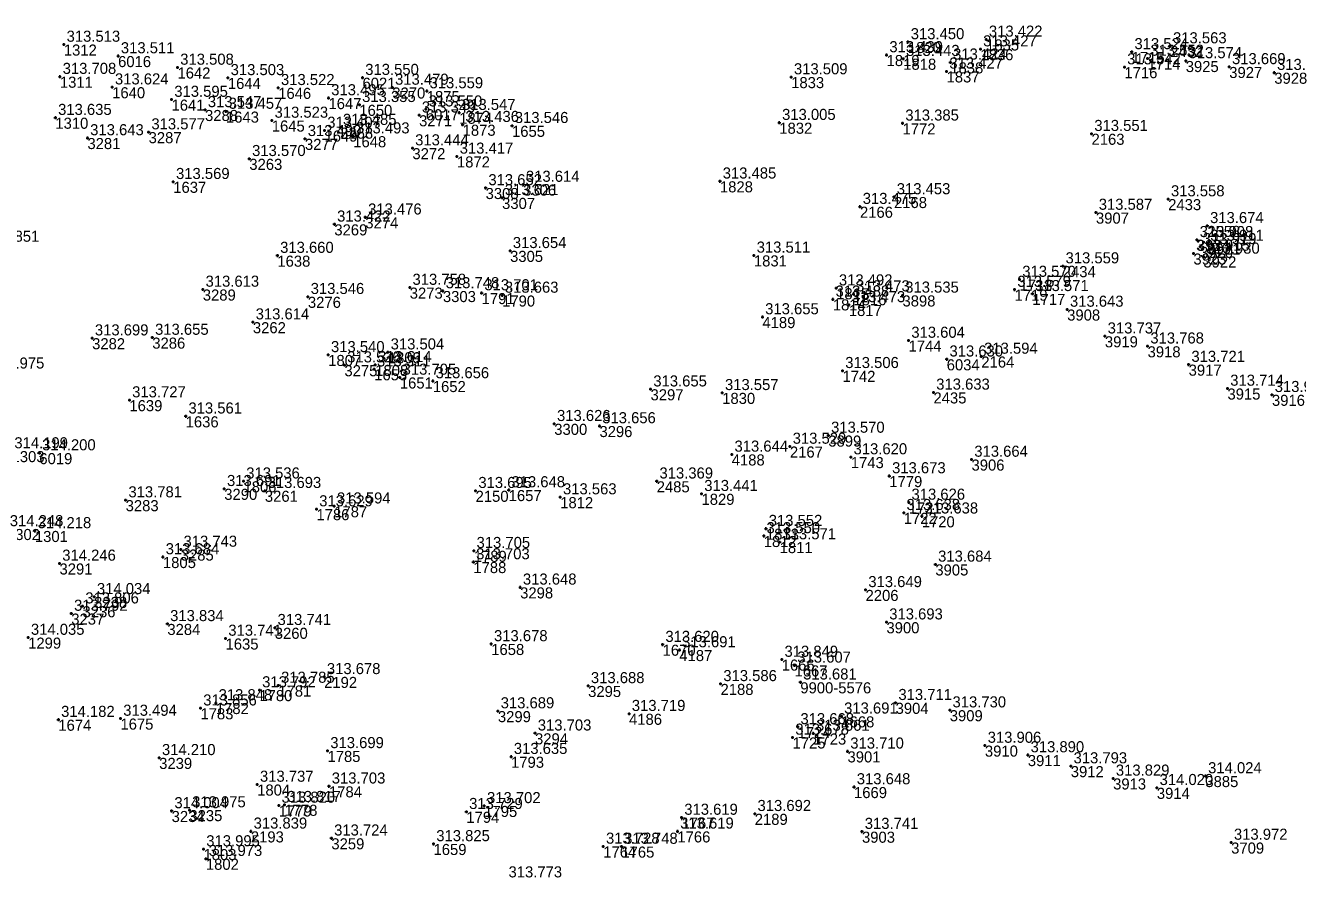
# Model space of a CAD drawing. Extents: x -829398 to -819400, y -1074439 to -1067977.
# Drawn here: x -820631.3 to -820493.6, y -1068860.6 to -1068768.2 of the extents above; entities that cross this region are included whole.
import ezdxf

# ---------------------------------------------------------------- set-up
doc = ezdxf.new("R2010")
doc.units = 0
for name, color, linetype in [('Vrstva 60', 7, 'Continuous'), ('Vrstva 61', 7, 'Continuous'), ('Čísla bodů_doměření_2012', 7, 'Continuous')]:
    doc.layers.add(name, color=color, linetype=linetype)

# ---------------------------------------------------------------- blocks, each defined once
blk = doc.blocks.new('BOD')
at = {"layer": 'Čísla bodů_doměření_2012'}
for p, q in [((-0.15, 0), (0.15, 0)), ((0, -0.15), (0, 0.15))]:
    blk.add_line(p, q, dxfattribs=at)

msp = doc.modelspace()

# ---------------------------------------------------------------- block references
at = {"layer": 'Vrstva 60'}
for p in [(-820627.19, -1068770.309), (-820535.776, -1068770.036), (-820527.313, -1068769.759), (-820507.373, -1068770.48), (-820621.312, -1068771.558), (-820538.09, -1068771.446), (-820536.288, -1068771.849), (-820527.934, -1068770.812), (-820511.55, -1068771.115), (-820509.832, -1068771.823), (-820614.884, -1068772.798), (-820531.598, -1068773.221), (-820531.189, -1068772.24), (-820512.335, -1068772.759), (-820505.697, -1068772.093), (-820500.985, -1068772.739), (-820627.615, -1068773.793), (-820609.426, -1068773.929), (-820594.848, -1068773.904), (-820548.423, -1068773.838), (-820496.108, -1068773.364), (-820621.955, -1068774.935), (-820603.975, -1068775.002), (-820591.62, -1068774.965), (-820587.889, -1068775.348), (-820615.528, -1068776.278), (-820611.898, -1068777.399), (-820598.532, -1068776.109), (-820595.188, -1068776.84), (-820587.982, -1068777.321), (-820628.11, -1068778.238), (-820609.634, -1068777.574), (-820604.67, -1068778.543), (-820588.719, -1068777.976), (-820584.373, -1068777.699), (-820618.008, -1068779.803), (-820598.962, -1068779.633), (-820597.267, -1068779.316), (-820584.004, -1068778.999), (-820578.652, -1068779.115), (-820549.71, -1068778.781), (-820536.364, -1068778.849), (-820515.898, -1068779.978), (-820624.636, -1068780.44), (-820601.077, -1068780.527), (-820595.85, -1068780.243), (-820607.104, -1068782.693), (-820589.443, -1068781.537), (-820584.619, -1068782.432), (-820615.339, -1068785.182), (-820577.448, -1068785.486), (-820556.137, -1068785.13), (-820581.513, -1068785.855), (-820579.729, -1068786.926), (-820537.287, -1068786.831), (-820540.975, -1068787.881), (-820507.595, -1068787.058), (-820597.897, -1068789.792), (-820594.541, -1068789.031), (-820515.419, -1068788.519), (-820503.362, -1068789.96), (-820504.486, -1068791.477), (-820504.141, -1068792.231), (-820503.345, -1068791.879), (-820604.065, -1068793.184), (-820578.865, -1068792.664), (-820552.46, -1068793.158), (-820504.867, -1068792.95), (-820503.784, -1068793.271), (-820519.011, -1068794.321), (-820589.732, -1068796.648), (-820523.698, -1068795.78), (-820612.141, -1068796.852), (-820600.757, -1068797.642), (-820586.137, -1068797.017), (-820581.947, -1068797.236), (-820579.726, -1068797.502), (-820543.916, -1068797.922), (-820543.556, -1068796.711), (-820541.686, -1068797.357), (-820536.371, -1068797.494), (-820524.231, -1068796.868), (-820522.305, -1068797.325), (-820542.181, -1068798.529), (-820518.534, -1068799.021), (-820606.715, -1068800.393), (-820551.538, -1068799.837), (-820624.126, -1068802.129), (-820617.61, -1068802.063), (-820514.45, -1068801.921), (-820535.712, -1068802.383), (-820509.828, -1068803.006), (-820598.558, -1068803.943), (-820592.099, -1068803.648), (-820531.582, -1068804.415), (-820527.832, -1068804.113), (-820596.803, -1068805.052), (-820593.579, -1068805.492), (-820593.464, -1068805.021), (-820542.869, -1068805.664), (-820505.381, -1068804.994), (-820590.803, -1068806.386), (-820587.233, -1068806.768), (-820563.653, -1068807.662), (-820501.177, -1068807.579), (-820620.09, -1068808.841), (-820555.895, -1068808.052), (-820533.016, -1068808.002), (-820496.359, -1068808.263), (-820613.995, -1068810.592), (-820574.08, -1068811.405), (-820569.185, -1068811.645), (-820544.404, -1068812.674), (-820629.843, -1068814.581), (-820548.561, -1068813.866), (-820554.862, -1068814.723), (-820541.968, -1068815.012), (-820528.894, -1068815.276), (-820537.797, -1068817.065), (-820609.817, -1068818.448), (-820607.735, -1068817.633), (-820605.419, -1068818.659), (-820582.6, -1068818.662), (-820579.015, -1068818.582), (-820562.987, -1068817.634), (-820620.495, -1068819.676), (-820573.434, -1068819.349), (-820558.135, -1068818.988), (-820535.694, -1068819.93), (-820599.833, -1068820.648), (-820597.909, -1068820.337), (-820536.233, -1068821.049), (-820534.281, -1068821.426), (-820551.156, -1068822.771), (-820630.323, -1068823.016), (-820551.396, -1068823.559), (-820549.672, -1068824.218), (-820614.528, -1068825.026), (-820582.795, -1068825.163), (-820627.659, -1068826.537), (-820616.458, -1068825.838), (-820582.841, -1068826.383), (-820532.811, -1068826.642), (-820577.773, -1068829.126), (-820540.369, -1068829.403), (-820623.906, -1068830.158), (-820626.382, -1068831.964), (-820625.165, -1068831.168), (-820615.979, -1068833.087), (-820604.343, -1068833.506), (-820538.105, -1068832.904), (-820631.054, -1068834.57), (-820609.678, -1068834.669), (-820580.905, -1068835.26), (-820562.345, -1068835.336), (-820560.535, -1068835.918), (-820549.448, -1068836.952), (-820548.061, -1068837.58), (-820599.003, -1068838.828), (-820606.013, -1068840.258), (-820603.964, -1068839.766), (-820570.411, -1068839.808), (-820556.074, -1068839.586), (-820547.432, -1068839.413), (-820610.727, -1068841.659), (-820537.113, -1068841.634), (-820627.784, -1068843.465), (-820621.058, -1068843.341), (-820612.393, -1068842.226), (-820580.181, -1068842.534), (-820565.981, -1068842.821), (-820542.991, -1068843.1), (-820531.252, -1068842.434), (-820547.721, -1068844.254), (-820576.164, -1068844.938), (-820548.275, -1068845.389), (-820546.032, -1068844.964), (-820527.443, -1068846.269), (-820616.864, -1068847.601), (-820598.637, -1068846.848), (-820578.758, -1068847.477), (-820542.323, -1068846.895), (-820522.798, -1068847.296), (-820518.144, -1068848.494), (-820513.562, -1068849.828), (-820503.573, -1068849.57), (-820606.252, -1068850.489), (-820598.476, -1068850.683), (-820541.618, -1068850.761), (-820508.826, -1068850.846), (-820603.916, -1068852.76), (-820603.296, -1068852.682), (-820581.661, -1068852.807), (-820615.517, -1068853.356), (-820613.593, -1068853.262), (-820583.6, -1068853.443), (-820560.302, -1068854.07), (-820552.369, -1068853.661), (-820606.937, -1068855.566), (-820560.746, -1068855.565), (-820540.755, -1068855.598), (-820598.219, -1068856.316), (-820587.156, -1068856.929), (-820568.776, -1068857.201), (-820566.813, -1068857.214), (-820500.778, -1068856.774), (-820612.064, -1068857.484), (-820611.804, -1068858.531)]:
    msp.add_blockref('BOD', p, dxfattribs=at)

# ---------------------------------------------------------------- texts
for s, p in [('1312', (-820627.19, -1068771.509)), ('1820', (-820535.776, -1068771.236)), ('1835', (-820527.313, -1068770.959)), ('6016', (-820621.312, -1068772.758)), ('1819', (-820538.09, -1068772.646)), ('1836', (-820527.934, -1068772.012)), ('1715', (-820511.55, -1068772.315)), ('2432', (-820507.373, -1068771.68)), ('1642', (-820614.884, -1068773.998)), ('1818', (-820536.288, -1068773.049)), ('1838', (-820531.189, -1068773.44)), ('1716', (-820512.335, -1068773.959)), ('1714', (-820509.832, -1068773.023)), ('3925', (-820505.697, -1068773.293)), ('3927', (-820500.985, -1068773.939)), ('1311', (-820627.615, -1068774.993)), ('1644', (-820609.426, -1068775.129)), ('6021', (-820594.848, -1068775.104)), ('1833', (-820548.423, -1068775.038)), ('1837', (-820531.598, -1068774.421)), ('3928', (-820496.108, -1068774.564)), ('1640', (-820621.955, -1068776.135)), ('1646', (-820603.975, -1068776.202)), ('3270', (-820591.62, -1068776.165)), ('1875', (-820587.889, -1068776.548)), ('1641', (-820615.528, -1068777.478)), ('1647', (-820598.532, -1068777.309)), ('1650', (-820595.188, -1068778.04)), ('1310', (-820628.11, -1068779.438)), ('3288', (-820611.898, -1068778.599)), ('1643', (-820609.634, -1068778.774)), ('1645', (-820604.67, -1068779.743)), ('3271', (-820588.719, -1068779.176)), ('6017', (-820587.982, -1068778.521)), ('1874', (-820584.373, -1068778.899)), ('3287', (-820618.008, -1068781.003)), ('1649', (-820598.962, -1068780.833)), ('3268', (-820597.267, -1068780.516)), ('1873', (-820584.004, -1068780.199)), ('1655', (-820578.652, -1068780.315)), ('1832', (-820549.71, -1068779.981)), ('1772', (-820536.364, -1068780.049)), ('2163', (-820515.898, -1068781.178)), ('3281', (-820624.636, -1068781.64)), ('3277', (-820601.077, -1068781.727)), ('1648', (-820595.85, -1068781.443)), ('3263', (-820607.104, -1068783.893)), ('3272', (-820589.443, -1068782.737)), ('1872', (-820584.619, -1068783.632)), ('1637', (-820615.339, -1068786.382)), ('3306', (-820577.448, -1068786.686)), ('1828', (-820556.137, -1068786.33)), ('3308', (-820581.513, -1068787.055)), ('2168', (-820537.287, -1068788.031)), ('3307', (-820579.729, -1068788.126)), ('2166', (-820540.975, -1068789.081)), ('2433', (-820507.595, -1068788.258)), ('3274', (-820594.541, -1068790.231)), ('3907', (-820515.419, -1068789.719)), ('3269', (-820597.897, -1068790.992)), ('2558', (-820503.362, -1068791.16)), ('3924', (-820504.486, -1068792.677)), ('3920', (-820504.141, -1068793.431)), ('3921', (-820503.345, -1068793.079)), ('1638', (-820604.065, -1068794.384)), ('3305', (-820578.865, -1068793.864)), ('1831', (-820552.46, -1068794.358)), ('3923', (-820504.867, -1068794.15)), ('3922', (-820503.784, -1068794.471)), ('2434', (-820519.011, -1068795.521)), ('1718', (-820523.698, -1068796.98)), ('3289', (-820612.141, -1068798.052)), ('3276', (-820600.757, -1068798.842)), ('3273', (-820589.732, -1068797.848)), ('3303', (-820586.137, -1068798.217)), ('1791', (-820581.947, -1068798.436)), ('1790', (-820579.726, -1068798.702)), ('1814', (-820543.916, -1068799.122)), ('1815', (-820543.556, -1068797.911)), ('1816', (-820541.686, -1068798.557)), ('3898', (-820536.371, -1068798.694)), ('1719', (-820524.231, -1068798.068)), ('1717', (-820522.305, -1068798.525)), ('1817', (-820542.181, -1068799.729)), ('3908', (-820518.534, -1068800.221)), ('3262', (-820606.715, -1068801.593)), ('4189', (-820551.538, -1068801.037)), ('3286', (-820617.61, -1068803.263)), ('3919', (-820514.45, -1068803.121)), ('3282', (-820624.126, -1068803.329)), ('1744', (-820535.712, -1068803.583)), ('3918', (-820509.828, -1068804.206)), ('1807', (-820598.558, -1068805.143)), ('1809', (-820592.099, -1068804.848)), ('6034', (-820531.582, -1068805.615)), ('2164', (-820527.832, -1068805.313)), ('3275', (-820596.803, -1068806.252)), ('1653', (-820593.579, -1068806.692)), ('1808', (-820593.464, -1068806.221)), ('1742', (-820542.869, -1068806.864)), ('3917', (-820505.381, -1068806.194)), ('1651', (-820590.803, -1068807.586)), ('1652', (-820587.233, -1068807.968)), ('1639', (-820620.09, -1068810.041)), ('3297', (-820563.653, -1068808.862)), ('1830', (-820555.895, -1068809.252)), ('2435', (-820533.016, -1068809.202)), ('3915', (-820501.177, -1068808.779)), ('3916', (-820496.359, -1068809.463)), ('1636', (-820613.995, -1068811.792)), ('3300', (-820574.08, -1068812.605)), ('3296', (-820569.185, -1068812.845)), ('3899', (-820544.404, -1068813.874)), ('1303', (-820632.849, -1068815.562)), ('2167', (-820548.561, -1068815.066)), ('6019', (-820629.843, -1068815.781)), ('4188', (-820554.862, -1068815.923)), ('1743', (-820541.968, -1068816.212)), ('3906', (-820528.894, -1068816.476)), ('1779', (-820537.797, -1068818.265)), ('3290', (-820609.817, -1068819.648)), ('1806', (-820607.735, -1068818.833)), ('1657', (-820579.015, -1068819.782)), ('2485', (-820562.987, -1068818.834)), ('3283', (-820620.495, -1068820.876)), ('3261', (-820605.419, -1068819.859)), ('2150', (-820582.6, -1068819.862)), ('1812', (-820573.434, -1068820.549)), ('1829', (-820558.135, -1068820.188)), ('1721', (-820535.694, -1068821.13)), ('1786', (-820599.833, -1068821.848)), ('1787', (-820597.909, -1068821.537)), ('1722', (-820536.233, -1068822.249)), ('1720', (-820534.281, -1068822.626)), ('1302', (-820633.343, -1068824.001)), ('1301', (-820630.323, -1068824.216)), ('1812', (-820551.396, -1068824.759)), ('1813', (-820551.156, -1068823.971)), ('3285', (-820614.528, -1068826.226)), ('1789', (-820582.795, -1068826.363)), ('1811', (-820549.672, -1068825.418)), ('3291', (-820627.659, -1068827.737)), ('1805', (-820616.458, -1068827.038)), ('1788', (-820582.841, -1068827.583)), ('3905', (-820532.811, -1068827.842)), ('3298', (-820577.773, -1068830.326)), ('2206', (-820540.369, -1068830.603)), ('3238', (-820623.906, -1068831.358)), ('3237', (-820626.382, -1068833.164)), ('3236', (-820625.165, -1068832.368)), ('3284', (-820615.979, -1068834.287)), ('3260', (-820604.343, -1068834.706)), ('3900', (-820538.105, -1068834.104)), ('1299', (-820631.054, -1068835.77)), ('1635', (-820609.678, -1068835.869)), ('1658', (-820580.905, -1068836.46)), ('1670', (-820562.345, -1068836.536)), ('4187', (-820560.535, -1068837.118)), ('1666', (-820549.448, -1068838.152)), ('1667', (-820548.061, -1068838.78)), ('2192', (-820599.003, -1068840.028)), ('1780', (-820606.013, -1068841.458)), ('1781', (-820603.964, -1068840.966)), ('3295', (-820570.411, -1068841.008)), ('2188', (-820556.074, -1068840.786)), ('9900-5576', (-820547.432, -1068840.613)), ('1782', (-820610.727, -1068842.859)), ('3904', (-820537.113, -1068842.834)), ('1675', (-820621.058, -1068844.541)), ('1783', (-820612.393, -1068843.426)), ('3299', (-820580.181, -1068843.734)), ('4186', (-820565.981, -1068844.021)), ('1668', (-820542.991, -1068844.3)), ('3909', (-820531.252, -1068843.634)), ('1674', (-820627.784, -1068844.665)), ('1724', (-820547.721, -1068845.454)), ('3294', (-820576.164, -1068846.138)), ('1725', (-820548.275, -1068846.589)), ('1723', (-820546.032, -1068846.164)), ('1785', (-820598.637, -1068848.048)), ('1793', (-820578.758, -1068848.677)), ('3901', (-820542.323, -1068848.095)), ('3910', (-820527.443, -1068847.469)), ('3911', (-820522.798, -1068848.496)), ('3239', (-820616.864, -1068848.801)), ('3912', (-820518.144, -1068849.694)), ('3913', (-820513.562, -1068851.028)), ('3885', (-820503.573, -1068850.77)), ('1804', (-820606.252, -1068851.689)), ('1784', (-820598.476, -1068851.883)), ('1669', (-820541.618, -1068851.961)), ('3914', (-820508.826, -1068852.046)), ('1779', (-820603.916, -1068853.96)), ('1778', (-820603.296, -1068853.882)), ('1795', (-820581.661, -1068854.007)), ('3234', (-820615.517, -1068854.556)), ('3235', (-820613.593, -1068854.462)), ('1794', (-820583.6, -1068854.643)), ('1767', (-820560.302, -1068855.27)), ('2189', (-820552.369, -1068854.861)), ('2193', (-820606.937, -1068856.766)), ('1766', (-820560.746, -1068856.765)), ('3903', (-820540.755, -1068856.798)), ('3259', (-820598.219, -1068857.516)), ('1659', (-820587.156, -1068858.129)), ('3709', (-820500.778, -1068857.974)), ('1803', (-820612.064, -1068858.684)), ('1802', (-820611.804, -1068859.731)), ('1764', (-820568.776, -1068858.401)), ('1765', (-820566.813, -1068858.414))]:
    msp.add_text(s, height=1.2, dxfattribs=at).set_placement(p)
at = {"layer": 'Vrstva 61'}
for s, p in [('313.513', (-820626.89, -1068770.009)), ('313.450', (-820535.476, -1068769.736)), ('313.422', (-820527.013, -1068769.459)), ('313.563', (-820507.073, -1068770.18)), ('313.511', (-820621.012, -1068771.258)), ('313.439', (-820537.79, -1068771.146)), ('313.443', (-820535.988, -1068771.549)), ('313.427', (-820527.634, -1068770.512)), ('313.524', (-820511.25, -1068770.815)), ('313.552', (-820509.532, -1068771.523)), ('313.508', (-820614.584, -1068772.498)), ('313.427', (-820531.298, -1068772.921)), ('313.424', (-820530.889, -1068771.94)), ('313.542', (-820512.035, -1068772.459)), ('313.574', (-820505.397, -1068771.793)), ('313.669', (-820500.685, -1068772.439)), ('313.708', (-820627.315, -1068773.493)), ('313.503', (-820609.126, -1068773.629)), ('313.550', (-820594.548, -1068773.604)), ('313.509', (-820548.123, -1068773.538)), ('313.663', (-820495.808, -1068773.064)), ('313.624', (-820621.655, -1068774.635)), ('313.522', (-820603.675, -1068774.702)), ('313.479', (-820591.32, -1068774.665)), ('313.559', (-820587.589, -1068775.048)), ('313.595', (-820615.228, -1068775.978)), ('313.495', (-820598.232, -1068775.809)), ('313.355', (-820594.888, -1068776.54)), ('313.550', (-820587.682, -1068777.021)), ('313.635', (-820627.81, -1068777.938)), ('313.547', (-820611.598, -1068777.099)), ('313.457', (-820609.334, -1068777.274)), ('313.523', (-820604.37, -1068778.243)), ('313.349', (-820588.419, -1068777.676)), ('313.547', (-820584.073, -1068777.399)), ('313.577', (-820617.708, -1068779.503)), ('313.407', (-820598.662, -1068779.333)), ('313.485', (-820596.967, -1068779.016)), ('313.436', (-820583.704, -1068778.699)), ('313.546', (-820578.352, -1068778.815)), ('313.005', (-820549.41, -1068778.481)), ('313.385', (-820536.064, -1068778.549)), ('313.551', (-820515.598, -1068779.678)), ('313.643', (-820624.336, -1068780.14)), ('313.490', (-820600.777, -1068780.227)), ('313.493', (-820595.55, -1068779.943)), ('313.570', (-820606.804, -1068782.393)), ('313.444', (-820589.143, -1068781.237)), ('313.417', (-820584.319, -1068782.132)), ('313.569', (-820615.039, -1068784.882)), ('313.614', (-820577.148, -1068785.186)), ('313.485', (-820555.837, -1068784.83)), ('313.652', (-820581.213, -1068785.555)), ('313.621', (-820579.429, -1068786.626)), ('313.453', (-820536.987, -1068786.531)), ('313.475', (-820540.675, -1068787.581)), ('313.558', (-820507.295, -1068786.758)), ('313.476', (-820594.241, -1068788.731)), ('313.587', (-820515.119, -1068788.219)), ('313.422', (-820597.597, -1068789.492)), ('313.674', (-820503.062, -1068789.66)), ('313.851', (-820635.648, -1068791.679)), ('313.908', (-820504.186, -1068791.177)), ('313.919', (-820503.841, -1068791.931)), ('313.911', (-820503.045, -1068791.579)), ('313.660', (-820603.765, -1068792.884)), ('313.654', (-820578.565, -1068792.364)), ('313.511', (-820552.16, -1068792.858)), ('313.915', (-820504.567, -1068792.65)), ('313.930', (-820503.484, -1068792.971)), ('313.559', (-820518.711, -1068794.021)), ('313.758', (-820589.432, -1068796.348)), ('313.570', (-820523.398, -1068795.48)), ('313.613', (-820611.841, -1068796.552)), ('313.546', (-820600.457, -1068797.342)), ('313.748', (-820585.837, -1068796.717)), ('313.701', (-820581.647, -1068796.936)), ('313.663', (-820579.426, -1068797.202)), ('313.488', (-820543.616, -1068797.622)), ('313.492', (-820543.256, -1068796.411)), ('313.473', (-820541.386, -1068797.057)), ('313.535', (-820536.071, -1068797.194)), ('313.579', (-820523.931, -1068796.568)), ('313.571', (-820522.005, -1068797.025)), ('313.473', (-820541.881, -1068798.229)), ('313.643', (-820518.234, -1068798.721)), ('313.614', (-820606.415, -1068800.093)), ('313.655', (-820551.238, -1068799.537)), ('313.699', (-820623.826, -1068801.829)), ('313.655', (-820617.31, -1068801.763)), ('313.737', (-820514.15, -1068801.621)), ('313.604', (-820535.412, -1068802.083)), ('313.768', (-820509.528, -1068802.706)), ('313.540', (-820598.258, -1068803.643)), ('313.504', (-820591.799, -1068803.348)), ('313.630', (-820531.282, -1068804.115)), ('313.594', (-820527.532, -1068803.813)), ('313.975', (-820635.105, -1068805.42)), ('313.520', (-820596.503, -1068804.752)), ('313.311', (-820593.279, -1068805.192)), ('313.614', (-820593.164, -1068804.721)), ('313.506', (-820542.569, -1068805.364)), ('313.721', (-820505.081, -1068804.694)), ('313.705', (-820590.503, -1068806.086)), ('313.656', (-820586.933, -1068806.468)), ('313.655', (-820563.353, -1068807.362)), ('313.714', (-820500.877, -1068807.279)), ('313.727', (-820619.79, -1068808.541)), ('313.557', (-820555.595, -1068807.752)), ('313.633', (-820532.716, -1068807.702)), ('313.924', (-820496.059, -1068807.963)), ('313.561', (-820613.695, -1068810.292)), ('313.626', (-820573.78, -1068811.105)), ('313.656', (-820568.885, -1068811.345)), ('313.570', (-820544.104, -1068812.374)), ('314.199', (-820632.549, -1068814.062)), ('314.200', (-820629.543, -1068814.281)), ('313.529', (-820548.261, -1068813.566)), ('313.644', (-820554.562, -1068814.423)), ('313.620', (-820541.668, -1068814.712)), ('313.664', (-820528.594, -1068814.976)), ('313.673', (-820537.497, -1068816.765)), ('313.691', (-820609.517, -1068818.148)), ('313.536', (-820607.435, -1068817.333)), ('313.693', (-820605.119, -1068818.359)), ('313.695', (-820582.3, -1068818.362)), ('313.648', (-820578.715, -1068818.282)), ('313.369', (-820562.687, -1068817.334)), ('313.781', (-820620.195, -1068819.376)), ('313.563', (-820573.134, -1068819.049)), ('313.441', (-820557.835, -1068818.688)), ('313.626', (-820535.394, -1068819.63)), ('313.629', (-820599.533, -1068820.348)), ('313.594', (-820597.609, -1068820.037)), ('313.638', (-820535.933, -1068820.749)), ('313.638', (-820533.981, -1068821.126)), ('314.248', (-820633.043, -1068822.501)), ('313.552', (-820550.856, -1068822.471)), ('314.218', (-820630.023, -1068822.716)), ('313.550', (-820551.096, -1068823.259)), ('313.571', (-820549.372, -1068823.918)), ('313.743', (-820614.228, -1068824.726)), ('313.705', (-820582.495, -1068824.863)), ('314.246', (-820627.359, -1068826.237)), ('313.684', (-820616.158, -1068825.538)), ('313.703', (-820582.541, -1068826.083)), ('313.684', (-820532.511, -1068826.342)), ('313.648', (-820577.473, -1068828.826)), ('313.649', (-820540.069, -1068829.103)), ('314.034', (-820623.606, -1068829.858)), ('313.792', (-820626.082, -1068831.664)), ('313.806', (-820624.865, -1068830.868)), ('313.834', (-820615.679, -1068832.787)), ('313.741', (-820604.043, -1068833.206)), ('313.693', (-820537.805, -1068832.604)), ('314.035', (-820630.754, -1068834.27)), ('313.741', (-820609.378, -1068834.369)), ('313.678', (-820580.605, -1068834.96)), ('313.620', (-820562.045, -1068835.036)), ('313.691', (-820560.235, -1068835.618)), ('313.849', (-820549.148, -1068836.652)), ('313.607', (-820547.761, -1068837.28)), ('313.678', (-820598.703, -1068838.528)), ('313.792', (-820605.713, -1068839.958)), ('313.785', (-820603.664, -1068839.466)), ('313.688', (-820570.111, -1068839.508)), ('313.586', (-820555.774, -1068839.286)), ('313.681', (-820547.132, -1068839.113)), ('313.848', (-820610.427, -1068841.359)), ('313.711', (-820536.813, -1068841.334)), ('314.182', (-820627.484, -1068843.165)), ('313.494', (-820620.758, -1068843.041)), ('313.856', (-820612.093, -1068841.926)), ('313.689', (-820579.881, -1068842.234)), ('313.719', (-820565.681, -1068842.521)), ('313.691', (-820542.691, -1068842.8)), ('313.730', (-820530.952, -1068842.134)), ('313.668', (-820547.421, -1068843.954)), ('313.703', (-820575.864, -1068844.638)), ('313.678', (-820547.975, -1068845.089)), ('313.661', (-820545.732, -1068844.664)), ('313.906', (-820527.143, -1068845.969)), ('314.210', (-820616.564, -1068847.301)), ('313.699', (-820598.337, -1068846.548)), ('313.635', (-820578.458, -1068847.177)), ('313.710', (-820542.023, -1068846.595)), ('313.890', (-820522.498, -1068846.996)), ('313.793', (-820517.844, -1068848.194)), ('313.829', (-820513.262, -1068849.528)), ('314.024', (-820503.273, -1068849.27)), ('313.737', (-820605.952, -1068850.189)), ('313.703', (-820598.176, -1068850.383)), ('313.648', (-820541.318, -1068850.461)), ('314.020', (-820508.526, -1068850.546)), ('313.820', (-820603.616, -1068852.46)), ('313.817', (-820602.996, -1068852.382)), ('313.702', (-820581.361, -1068852.507)), ('314.004', (-820615.217, -1068853.056)), ('313.975', (-820613.293, -1068852.962)), ('313.729', (-820583.3, -1068853.143)), ('313.619', (-820560.002, -1068853.77)), ('313.692', (-820552.069, -1068853.361)), ('313.839', (-820606.637, -1068855.266)), ('313.619', (-820560.446, -1068855.265)), ('313.741', (-820540.455, -1068855.298)), ('313.724', (-820597.919, -1068856.016)), ('313.825', (-820586.856, -1068856.629)), ('313.728', (-820568.476, -1068856.901)), ('313.748', (-820566.513, -1068856.914)), ('313.972', (-820500.478, -1068856.474)), ('313.995', (-820611.764, -1068857.184)), ('313.973', (-820611.504, -1068858.231)), ('313.773', (-820579.034, -1068860.555))]:
    msp.add_text(s, height=1.2, dxfattribs=at).set_placement(p)

doc.saveas('drawing.dxf')
